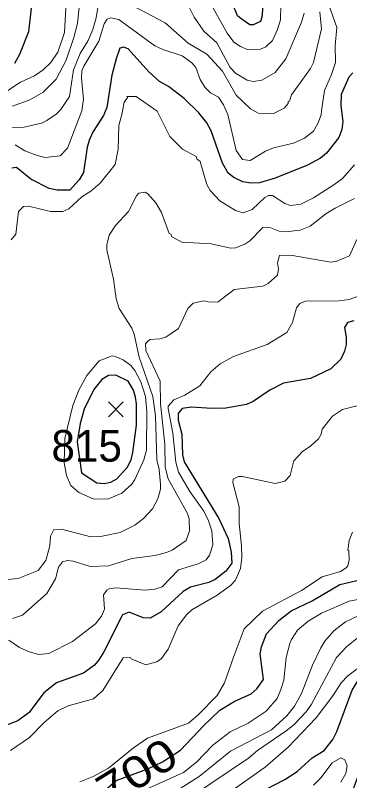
# Model space of a CAD drawing. Extents: x 423 to 448.8, y 7456.3 to 7484.
# Drawn here: x 442.015 to 442.862, y 7474.902 to 7476.842 of the extents above; entities that cross this region are included whole.
import ezdxf
from ezdxf.enums import TextEntityAlignment as Align

# ---------------------------------------------------------------- set-up
doc = ezdxf.new("R2010")
doc.units = 0
doc.header["$LTSCALE"] = 0.032
for name, color, linetype, lineweight in [('1', 7, 'Continuous', 25), ('2', 7, 'Continuous', 13), ('21', 7, 'Continuous', 25)]:
    doc.layers.add(name, color=color, linetype=linetype, lineweight=lineweight)
doc.layers.add('61', color=7, linetype='Continuous')

msp = doc.modelspace()

# ---------------------------------------------------------------- linework, layer by layer
at = {"layer": '1'}
for points in [[(442.6436, 7476.8739), (442.6397, 7476.8368), (442.6366, 7476.8259), (442.6181, 7476.8174), (442.6096, 7476.8174), (442.5868, 7476.8333), (442.5786, 7476.8406), (442.5562, 7476.8956)], [(442.0573, 7476.8739), (442.0488, 7476.7997), (442.0256, 7476.7424), (442.0132, 7476.72)], [(442.8424, 7476.5522), (442.8346, 7476.5321), (442.8037, 7476.4926), (442.7883, 7476.4794), (442.7558, 7476.4617), (442.6738, 7476.4291), (442.6336, 7476.4176), (442.6119, 7476.4168), (442.5918, 7476.4199), (442.5686, 7476.4307), (442.5546, 7476.4415), (442.5399, 7476.4671), (442.5113, 7476.5491), (442.5005, 7476.5692), (442.4804, 7476.5947), (442.4433, 7476.631), (442.4031, 7476.6612), (442.3806, 7476.6743), (442.3535, 7476.6983), (442.301, 7476.7571), (442.2893, 7476.761), (442.2801, 7476.7586), (442.2708, 7476.7316), (442.26, 7476.6898), (442.2468, 7476.6079), (442.2391, 7476.5877), (442.2128, 7476.5475), (442.2035, 7476.5274), (442.1973, 7476.5073), (442.188, 7476.4438), (442.1772, 7476.4245), (442.1532, 7476.399), (442.1215, 7476.399), (442.1014, 7476.4029), (442.055, 7476.4269), (442.0186, 7476.4562), (442.0062, 7476.4547)], [(442.8702, 7476.696), (442.8602, 7476.6852), (442.8408, 7476.6411), (442.8401, 7476.6125), (442.8455, 7476.5723), (442.8424, 7476.5522)], [(442.8733, 7476.068), (442.8571, 7476.0633), (442.8493, 7476.0509), (442.8532, 7476.0262), (442.8532, 7476.0076), (442.8493, 7475.9906), (442.84, 7475.9705), (442.8145, 7475.9458)], [(442.8145, 7475.9458), (442.7635, 7475.9218), (442.6946, 7475.9094), (442.6598, 7475.8916), (442.6181, 7475.863), (442.6011, 7475.856), (442.5485, 7475.846), (442.5129, 7475.8452), (442.4619, 7475.8491), (442.4379, 7475.8452), (442.4278, 7475.8328), (442.4278, 7475.8158), (442.4371, 7475.7803), (442.4386, 7475.7277), (442.4433, 7475.7106), (442.5307, 7475.5668), (442.5547, 7475.5157), (442.5624, 7475.4817), (442.5639, 7475.4539), (442.5485, 7475.4337), (442.5214, 7475.4121), (442.5052, 7475.4043), (442.4595, 7475.3927), (442.4402, 7475.3819), (442.3845, 7475.3301), (442.3567, 7475.3146), (442.3396, 7475.3154), (442.3041, 7475.3293), (442.287, 7475.3224), (442.2398, 7475.2287), (442.2267, 7475.2086), (442.2159, 7475.1947), (442.1881, 7475.1746), (442.12, 7475.1506), (442.0875, 7475.1251), (442.0504, 7475.0748), (442.0217, 7475.0539), (441.9885, 7475.0416)], [(442.2436, 7474.879), (442.2709, 7474.9028), (442.3514, 7474.9327), (442.3884, 7474.9503), (442.434, 7474.9797), (442.4928, 7475.0423), (442.5338, 7475.081), (442.5701, 7475.1027), (442.6127, 7475.1228), (442.6273, 7475.1351), (442.6444, 7475.1584), (442.6359, 7475.2234), (442.639, 7475.2419), (442.6521, 7475.2744), (442.6831, 7475.3084), (442.714, 7475.3324), (442.7674, 7475.3579), (442.8378, 7475.3997), (442.8919, 7475.4121)], [(442.4177, 7474.76), (442.6985, 7474.9055), (442.7295, 7474.9256), (442.7673, 7474.9604), (442.7975, 7474.9789), (442.82, 7475.0068), (442.83, 7475.0269), (442.8687, 7475.1321), (442.8849, 7475.1576), (442.9105, 7475.1777), (442.946, 7475.1916), (442.9801, 7475.1986), (442.9986, 7475.1986), (443.0342, 7475.194), (443.0512, 7475.1878), (443.0713, 7475.1715), (443.076, 7475.1584), (443.076, 7475.1336), (443.0543, 7475.1088), (443.0203, 7475.0833), (442.9537, 7475.0408), (442.929, 7475.0145), (442.9012, 7474.9604), (442.8679, 7474.8722)]]:
    msp.add_lwpolyline(points, dxfattribs=at)
msp.add_lwpolyline([(442.2986, 7475.6959), (442.3087, 7475.7153), (442.3133, 7475.7338), (442.3226, 7475.8035), (442.3226, 7475.8576), (442.3195, 7475.8746), (442.3149, 7475.8916), (442.3009, 7475.9148), (442.27, 7475.9303), (442.2515, 7475.9295), (442.2345, 7475.9187), (442.2143, 7475.8939), (442.1896, 7475.8437), (442.1795, 7475.8073), (442.1719, 7475.7613), (442.1832, 7475.6825), (442.2221, 7475.6573), (442.2406, 7475.6557), (442.2577, 7475.6588), (442.2723, 7475.6673)], close=True, dxfattribs=at)
at = {"layer": '2'}
for points in [[(442.2275, 7476.8832), (442.2205, 7476.8353), (442.212, 7476.8059), (442.1996, 7476.778), (442.1795, 7476.7447), (442.1625, 7476.7038), (442.1525, 7476.6364), (442.1308, 7476.6032), (442.1192, 7476.5916), (442.0952, 7476.5754), (442.0813, 7476.5684), (442.038, 7476.5583), (442.0086, 7476.5575)], [(442.1788, 7476.8786), (442.1726, 7476.8213), (442.164, 7476.7857), (442.1439, 7476.7285), (442.1184, 7476.6798), (442.086, 7476.6473), (442.0519, 7476.6279), (442.0086, 7476.6117)], [(442.7867, 7476.8507), (442.7913, 7476.8074), (442.7712, 7476.7223), (442.7635, 7476.7069), (442.7148, 7476.6403), (442.7101, 7476.6241), (442.707, 7476.6233), (442.707, 7476.6187), (442.6969, 7476.6063), (442.6691, 7476.5931), (442.6398, 7476.5924), (442.6304, 7476.5939), (442.6111, 7476.6047), (442.5747, 7476.6395), (442.5399, 7476.6999), (442.5005, 7476.7432), (442.4533, 7476.771), (442.3953, 7476.8228), (442.2793, 7476.8847)], [(442.8037, 7476.8863), (442.83, 7476.8112), (442.8261, 7476.7656), (442.8269, 7476.7223), (442.8168, 7476.6914), (442.7983, 7476.6512), (442.7913, 7476.6001), (442.7905, 7476.5893), (442.7821, 7476.5676), (442.7712, 7476.5483), (442.748, 7476.5305), (442.7202, 7476.5181), (442.6691, 7476.5058), (442.649, 7476.4972), (442.6104, 7476.474), (442.591, 7476.4763), (442.5748, 7476.4996), (442.5539, 7476.5908), (442.543, 7476.6148), (442.5299, 7476.6341), (442.5098, 7476.645), (442.4951, 7476.6596), (442.4835, 7476.679), (442.4726, 7476.7099), (442.4626, 7476.7215), (442.4379, 7476.7393), (442.3892, 7476.7548)], [(442.7472, 7476.8476), (442.7403, 7476.8244), (442.7008, 7476.7316), (442.6738, 7476.6968), (442.6398, 7476.6775), (442.6188, 7476.6744), (442.6026, 7476.6775), (442.5732, 7476.6952), (442.5593, 7476.7092), (442.526, 7476.7718), (442.4928, 7476.8012), (442.4688, 7476.8368), (442.4502, 7476.8739)], [(442.6877, 7476.8677), (442.6869, 7476.8306), (442.68, 7476.8059), (442.6668, 7476.778), (442.6498, 7476.7617), (442.6367, 7476.7556), (442.6049, 7476.754), (442.5856, 7476.7625), (442.5693, 7476.7741), (442.5523, 7476.7966), (442.5036, 7476.8832)], [(442.1432, 7476.86), (442.1401, 7476.7981), (442.123, 7476.7486), (442.1053, 7476.7223), (442.0859, 7476.7038), (442.0635, 7476.6883), (442.0287, 7476.672), (441.9962, 7476.6511)], [(442.3892, 7476.7548), (442.369, 7476.7648), (442.2778, 7476.8314), (442.2577, 7476.8352), (442.2484, 7476.8321), (442.2406, 7476.8198), (442.2267, 7476.7764), (442.1888, 7476.713), (442.1842, 7476.7014), (442.1826, 7476.6821), (442.188, 7476.6295), (442.1842, 7476.6001), (442.1478, 7476.505), (442.1292, 7476.4856), (442.0906, 7476.4817), (442.0705, 7476.4864), (442.0395, 7476.498), (442.0148, 7476.5135)], [(442.0047, 7476.2729), (442.0163, 7476.2868), (442.0233, 7476.3449), (442.0364, 7476.3572), (442.0488, 7476.358), (442.1045, 7476.3449), (442.1355, 7476.3449), (442.1509, 7476.3511), (442.1842, 7476.382), (442.2066, 7476.3959), (442.2306, 7476.4168), (442.2685, 7476.4639), (442.2762, 7476.5027), (442.2777, 7476.563), (442.2855, 7476.5908), (442.2909, 7476.6218), (442.3002, 7476.6341), (442.2978, 7476.6364), (442.3218, 7476.6357), (442.3744, 7476.5993), (442.4069, 7476.5351), (442.4386, 7476.5026), (442.4734, 7476.4841), (442.475, 7476.4779), (442.4835, 7476.4717), (442.5005, 7476.4129), (442.509, 7476.3975), (442.5338, 7476.3719), (442.5732, 7476.3472), (442.5925, 7476.341), (442.615, 7476.3495), (442.6474, 7476.3804), (442.6568, 7476.3851), (442.6668, 7476.3851), (442.6985, 7476.3649), (442.7125, 7476.3595), (442.7388, 7476.3634), (442.7712, 7476.3789), (442.8223, 7476.4122), (442.8439, 7476.4284), (442.8749, 7476.4632)], [(442.8749, 7476.3773), (442.8254, 7476.3534), (442.8022, 7476.3386), (442.762, 7476.3077), (442.7372, 7476.2977), (442.7001, 7476.293), (442.6838, 7476.2946), (442.663, 7476.3031), (442.6428, 7476.3039), (442.6096, 7476.2706), (442.5972, 7476.2621), (442.5732, 7476.2528), (442.5609, 7476.2521), (442.5114, 7476.2629), (442.4371, 7476.2667), (442.4108, 7476.2814), (442.41, 7476.2861), (442.4054, 7476.2892), (442.386, 7476.3418), (442.3713, 7476.3665), (442.3512, 7476.3897), (442.3442, 7476.3936), (442.328, 7476.3913), (442.3226, 7476.3843), (442.3017, 7476.3449), (442.2692, 7476.3093), (442.253, 7476.2845), (442.2468, 7476.2598), (442.2468, 7476.2474), (442.2638, 7476.1732), (442.2708, 7476.1237), (442.2785, 7476.0989), (442.3103, 7476.0494), (442.3164, 7476.0339), (442.3288, 7475.9752), (442.3636, 7475.8762), (442.3706, 7475.8267), (442.3737, 7475.7153), (442.3799, 7475.6905), (442.383, 7475.6534), (442.383, 7475.641), (442.3768, 7475.6163), (442.3628, 7475.5915), (442.3404, 7475.5668), (442.318, 7475.5497), (442.2809, 7475.5312), (442.2314, 7475.5211), (442.2066, 7475.5204), (442.1324, 7475.5397), (442.113, 7475.5389), (442.1045, 7475.5219), (442.103, 7475.4972), (442.0929, 7475.46), (442.0728, 7475.4353), (442.0225, 7475.4144), (441.9776, 7475.4105)], [(442.8803, 7476.2737), (442.8617, 7476.2327), (442.83, 7476.2188), (442.8146, 7476.2165), (442.7125, 7476.2342), (442.6846, 7476.2335), (442.68, 7476.2149), (442.6823, 7476.1995), (442.68, 7476.1832), (442.656, 7476.1623), (442.6428, 7476.1553), (442.5701, 7476.1469), (442.5291, 7476.1159), (442.5083, 7476.1151), (442.4928, 7476.1182), (442.4657, 7476.112), (442.4525, 7476.0989), (442.4286, 7476.0478), (442.3969, 7476.0262), (442.3814, 7476.0223), (442.3566, 7476.02), (442.3504, 7476.0153), (442.345, 7476.0091), (442.3458, 7475.9921), (442.3822, 7475.9148), (442.383, 7475.8576), (442.3938, 7475.7555), (442.3953, 7475.6967), (442.4023, 7475.6673), (442.4518, 7475.5792), (442.4557, 7475.5652), (442.4564, 7475.5358), (442.4479, 7475.5111), (442.4124, 7475.4863), (442.3984, 7475.4809), (442.369, 7475.4732), (442.3103, 7475.4654), (442.2515, 7475.4469), (442.2051, 7475.4453), (442.1618, 7475.4585), (442.1478, 7475.46), (442.1347, 7475.4569), (442.1246, 7475.443), (442.1169, 7475.4136)], [(442.9105, 7476.1391), (442.861, 7476.1213), (442.8362, 7476.1182), (442.7503, 7476.1175), (442.7364, 7476.1112), (442.7279, 7476.1005), (442.7178, 7476.0633), (442.7032, 7476.0378), (442.6537, 7476.0076), (442.5685, 7475.9775), (442.5346, 7475.9589), (442.5106, 7475.938), (442.4827, 7475.9032), (442.4448, 7475.8792), (442.417, 7475.8676), (442.4023, 7475.8514), (442.4023, 7475.8452), (442.4146, 7475.7833), (442.4216, 7475.7091), (442.4286, 7475.6843), (442.4572, 7475.6348), (442.4928, 7475.5853), (442.5051, 7475.5606), (442.5129, 7475.5358), (442.516, 7475.5002)], [(442.9167, 7475.8614), (442.8447, 7475.8429), (442.8192, 7475.8259), (442.7929, 7475.7934), (442.7905, 7475.7802), (442.7836, 7475.7686), (442.7643, 7475.7508), (442.7426, 7475.7369), (442.7209, 7475.7129), (442.7117, 7475.6758), (442.6985, 7475.6611), (442.6738, 7475.6557), (442.591, 7475.6735), (442.581, 7475.6735), (442.567, 7475.6665), (442.5664, 7475.6576), (442.5825, 7475.5962), (442.5825, 7475.5544), (442.5887, 7475.4972), (442.5894, 7475.4678), (442.5856, 7475.4399), (442.5732, 7475.4105), (442.5601, 7475.3966), (442.5268, 7475.3726), (442.4626, 7475.3355), (442.4487, 7475.3224), (442.4278, 7475.2945), (442.4023, 7475.2357), (442.3853, 7475.2117), (442.3737, 7475.2032), (442.3458, 7475.1963), (442.3087, 7475.211), (442.3071, 7475.2141), (442.2886, 7475.2133), (442.2368, 7475.1305), (442.2135, 7475.1096), (442.1494, 7475.0919), (442.1231, 7475.0795), (442.0883, 7475.0501), (442.0511, 7475.0114), (442.0032, 7474.9789)], [(442.5268, 7475.1182), (442.5454, 7475.1507), (442.567, 7475.2125), (442.5948, 7475.2868), (442.6413, 7475.3316), (442.7403, 7475.3842), (442.7929, 7475.419), (442.8393, 7475.4322), (442.8532, 7475.4415), (442.8579, 7475.4469), (442.861, 7475.4616), (442.8602, 7475.4848), (442.8579, 7475.4863), (442.861, 7475.5111), (442.8694, 7475.532)], [(442.516, 7475.5002), (442.5075, 7475.474), (442.499, 7475.4623), (442.4789, 7475.4515), (442.4286, 7475.4368), (442.3876, 7475.3935), (442.369, 7475.3873), (442.3443, 7475.385), (442.27, 7475.3912), (442.253, 7475.3889), (442.2468, 7475.385), (442.2391, 7475.3734), (442.2414, 7475.337), (442.2337, 7475.3193), (442.2182, 7475.2999), (442.1602, 7475.255), (442.0999, 7475.2249), (442.0751, 7475.2218), (442.0504, 7475.2287), (442.0256, 7475.2396), (441.9985, 7475.2581)], [(442.1169, 7475.4136), (442.0952, 7475.3765), (442.0334, 7475.3216), (442.0086, 7475.313)], [(442.6884, 7475.1336), (442.6954, 7475.1568), (442.7016, 7475.2141), (442.7109, 7475.2497), (442.7147, 7475.2605), (442.7302, 7475.2836), (442.7573, 7475.3069), (442.7913, 7475.327), (442.861, 7475.3571), (442.9537, 7475.375)], [(442.4263, 7474.8784), (442.4812, 7474.9132), (442.5609, 7474.9774), (442.6645, 7475.0315), (442.7032, 7475.0663), (442.7225, 7475.0911), (442.7403, 7475.1236), (442.7681, 7475.1955), (442.789, 7475.2388), (442.7991, 7475.2558), (442.8223, 7475.2821), (442.8517, 7475.3045), (442.895, 7475.3255)], [(442.4641, 7474.8644), (442.6057, 7474.9596), (442.6289, 7474.9789), (442.7016, 7475.0284), (442.7217, 7475.0447), (442.7526, 7475.0771), (442.7658, 7475.0965), (442.8292, 7475.2141), (442.854, 7475.2419), (442.8857, 7475.2667)], [(442.5539, 7474.8699), (442.6482, 7474.9364), (442.7063, 7474.9874), (442.7774, 7475.0617), (442.8199, 7475.1174), (442.8409, 7475.1505), (442.8579, 7475.1684), (442.9197, 7475.2141), (442.9514, 7475.2334), (443.0157, 7475.2411), (443.0621, 7475.2326), (443.0984, 7475.2117), (443.1069, 7475.204), (443.1193, 7475.1839), (443.127, 7475.1476), (443.1239, 7475.1259), (443.1162, 7475.1065), (443.0868, 7475.0702), (443.0652, 7475.0501), (443.0272, 7475.0222), (442.9646, 7474.9782), (442.9313, 7474.9356), (442.9158, 7474.9054), (442.8965, 7474.8552)], [(442.3118, 7474.8645), (442.4417, 7474.9232), (442.4742, 7474.9495), (442.516, 7474.9921), (442.5593, 7475.0261), (442.6049, 7475.0478), (442.6513, 7475.0787), (442.6784, 7475.1104), (442.6884, 7475.1336)], [(442.1788, 7474.8992), (442.2128, 7474.9132), (442.2515, 7474.934), (442.3149, 7474.9859), (442.3505, 7475.0098), (442.4541, 7475.0485), (442.4789, 7475.0694), (442.5268, 7475.1182)], [(442.84, 7474.8985), (442.8524, 7474.9202), (442.8563, 7474.9403), (442.8501, 7474.9549), (442.8401, 7474.9604), (442.8184, 7474.9472), (442.7898, 7474.9093), (442.7704, 7474.8907)]]:
    msp.add_lwpolyline(points, dxfattribs=at)
msp.add_lwpolyline([(442.1609, 7475.853), (442.1764, 7475.8916), (442.1965, 7475.9288), (442.2275, 7475.9659), (442.2607, 7475.979), (442.2685, 7475.9775), (442.2886, 7475.969), (442.3079, 7475.9542), (442.318, 7475.9419), (442.3334, 7475.9133), (442.345, 7475.8762), (442.3489, 7475.839), (442.3473, 7475.74), (442.3412, 7475.7153), (442.318, 7475.6658), (442.3102, 7475.6534), (442.2855, 7475.6309), (442.2499, 7475.6155), (442.2128, 7475.6163), (442.1764, 7475.6325), (442.1563, 7475.6503), (442.1447, 7475.6758), (442.1387, 7475.7074), (442.1409, 7475.7697)], close=True, dxfattribs=at)
at = {"layer": '21'}
for p, q in [((442.2512, 7475.862), (442.2887, 7475.8245)), ((442.2887, 7475.862), (442.2512, 7475.8245))]:
    msp.add_line(p, q, dxfattribs=at)

# ---------------------------------------------------------------- texts
at = {"layer": '61'}
msp.add_text('815', height=0.08, dxfattribs=at).set_placement((442.1961, 7475.7109), align=Align.CENTER)
at = {"layer": '61', "width": 1.2}
msp.add_text('700', height=0.08, rotation=31.634, dxfattribs=at).set_placement((442.3441, 7474.8909), align=Align.CENTER)

doc.saveas('drawing.dxf')
